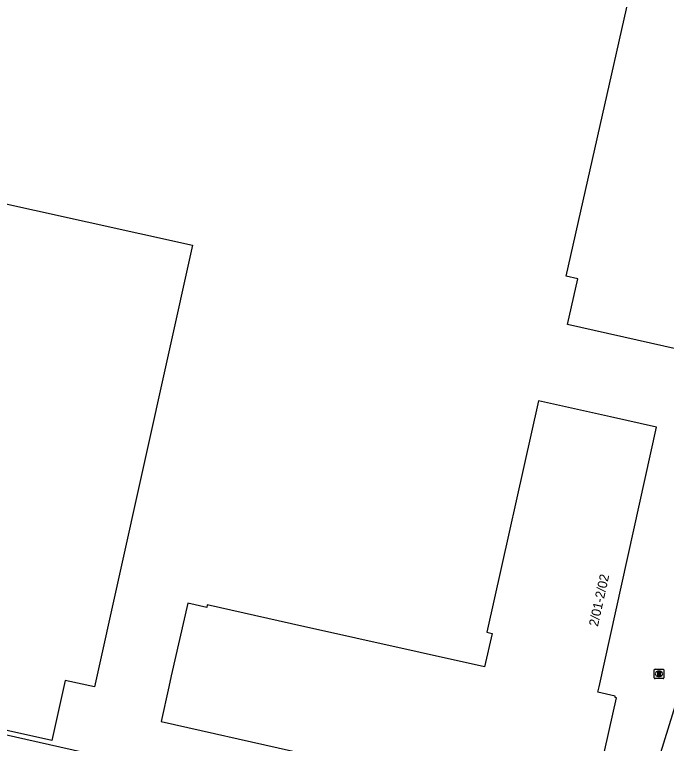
# Model space of a CAD drawing. Extents: x 161771 to 163125, y 382479 to 383177.
# Drawn here: x 162970.5 to 163039.9, y 382744 to 382821.6 of the extents above; entities that cross this region are included whole.
import ezdxf

# ---------------------------------------------------------------- set-up
doc = ezdxf.new("R2010")
doc.units = 0
for name, color, linetype in [('IMGEO_Pand', 7, 'Continuous'), ('IMGEO_Pand_nummerreeks', 7, 'Continuous'), ('IMGEO_Pand_vergunning_verleend', 7, 'Continuous'), ('IMGEO_Rioolput', 7, 'Continuous'), ('IMGEO_Voetpad_open', 7, 'Continuous')]:
    doc.layers.add(name, color=color, linetype=linetype)

msp = doc.modelspace()

# ---------------------------------------------------------------- linework, layer by layer
at = {"layer": 'IMGEO_Pand'}
msp.add_lwpolyline([(163000, 382756.736), (162991.037, 382758.733), (162990.978, 382758.475), (162988.947, 382758.935), (162987.191, 382751.201), (162986.926, 382750), (162986.112, 382746.318), (163000, 382743.184), (163019.822, 382738.712), (163024.396, 382737.687), (163031.741, 382736.041), (163034.623, 382748.839), (163034.462, 382748.875), (163034.493, 382749.015), (163032.634, 382749.434), (163032.759, 382750), (163038.874, 382777.677), (163033.994, 382778.766), (163026.309, 382780.48), (163020.809, 382755.835), (163021.363, 382755.711), (163020.569, 382752.152), (163000, 382756.736)], dxfattribs=at)
at = {"layer": 'IMGEO_Pand_vergunning_verleend'}
for points in [[(163029.255, 382793.752), (163038.246, 382833.594), (163061.418, 382828.365), (163051.331, 382783.666), (163029.401, 382788.614), (163030.497, 382793.472), (163029.255, 382793.752)], [(162933.15, 382758.609), (162941.629, 382796.873), (162947.874, 382795.489), (162950.149, 382805.758), (162989.452, 382797.049), (162979.026, 382749.999), (162975.9, 382750.691), (162974.486, 382744.309), (162950.722, 382749.575), (162951.808, 382754.475), (162933.15, 382758.609)]]:
    msp.add_lwpolyline(points, dxfattribs=at)
at = {"layer": 'IMGEO_Rioolput'}
for p, q in [((163038.644, 382750.971), (163038.644, 382751.823)), ((163038.719, 382751.897), (163039.571, 382751.897)), ((163039.645, 382751.823), (163039.645, 382750.971)), ((163039.155, 382751.117), (163039.13, 382751.117)), ((163039.132, 382751.677), (163039.157, 382751.677)), ((163039.571, 382750.897), (163038.719, 382750.897))]:
    msp.add_line(p, q, dxfattribs=at)
for points in [[(163038.644, 382750.971), (163038.644, 382751.823)], [(163038.719, 382751.897), (163039.571, 382751.897)], [(163039.645, 382751.823), (163039.645, 382750.971)], [(163039.233, 382751.595), (163038.981, 382751.597), (163038.981, 382751.197)], [(163038.981, 382751.197), (163039.105, 382751.197), (163039.105, 382751.359), (163039.116, 382751.359)], [(163039.159, 382751.516), (163039.105, 382751.516), (163039.105, 382751.435)], [(163039.105, 382751.435), (163039.157, 382751.435)], [(163039.163, 382751.33), (163039.234, 382751.197), (163039.374, 382751.197), (163039.309, 382751.323)], [(163039.571, 382750.897), (163038.719, 382750.897)]]:
    msp.add_lwpolyline(points, dxfattribs=at)
for centre, radius, start, end in [((163038.721, 382751.821), 0.0765, 91.55205, 178.44795), ((163038.721, 382751.821), 0.0765, 91.55205, 178.44795), ((163039.569, 382751.821), 0.0765, 1.55205, 88.44795), ((163039.569, 382751.821), 0.0765, 1.55205, 88.44795), ((163038.721, 382750.973), 0.0765, 181.55205, 268.44795), ((163038.721, 382750.973), 0.0765, 181.55205, 268.44795), ((163039.115, 382751.306), 0.0533, 26.02933, 88.69889), ((163039.141, 382751.624), 0.19, 274.7715, 282.96867), ((163039.165, 382751.42), 0.0964, 77.00612, 93.18647), ((163039.179, 382751.477), 0.0378, 276.66336, 79.67722), ((163039.232, 382751.485), 0.109, 350.36119, 89.41601), ((163039.23, 382751.485), 0.112, 277.58423, 350.98172), ((163039.214, 382751.27), 0.108, 29.51342, 73.79051), ((163039.569, 382750.973), 0.0765, 271.55205, 358.44795), ((163039.569, 382750.973), 0.0765, 271.55205, 358.44795)]:
    msp.add_arc(centre, radius, start, end, dxfattribs=at)
for centre, major_axis, ratio, start_param, end_param in [((163039.131, 382751.397), (-0.387, 0.002), 0.722429, 4.712389, 7.853982), ((163039.156, 382751.397), (-0.39, 0.002), 0.717154, 1.570796, 4.712389)]:
    msp.add_ellipse(centre, major_axis=major_axis, ratio=ratio, start_param=start_param, end_param=end_param, dxfattribs=at)
at = {"layer": 'IMGEO_Voetpad_open'}
for points in [[(163035.315, 382730.063), (163041.508, 382750), (163047.593, 382769.587), (163046.273, 382770.005), (163047.795, 382775.519), (163049.268, 382775.086), (163057.237, 382800.608)], [(163035.315, 382730.063), (162925.396, 382754.842), (162925.37, 382754.749), (162916.128, 382756.843), (162887.188, 382763.394), (162887.146, 382763.259), (162881.279, 382764.576), (162831.331, 382775.821), (162816.205, 382779.202), (162801.958, 382782.393)]]:
    msp.add_lwpolyline(points, dxfattribs=at)

# ---------------------------------------------------------------- texts
at = {"layer": 'IMGEO_Pand_nummerreeks'}
msp.add_text('2/01-2/02', height=1, rotation=77.53838, dxfattribs=at).set_placement((163032.631, 382756.377))

doc.saveas('drawing.dxf')
